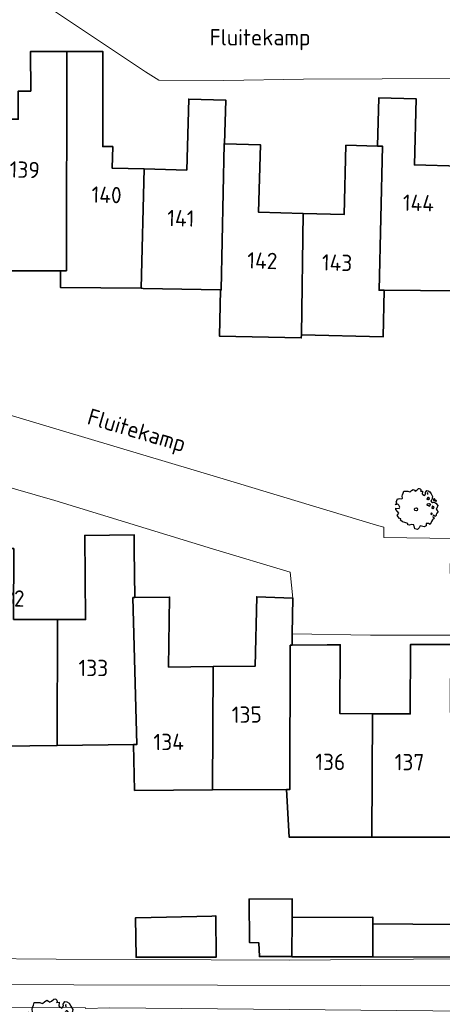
# Model space of a CAD drawing. Header units: metres. Extents: x 152391 to 157968, y 462336 to 467280.
# Tile 465 of 656: x 153893 to 153928, y 466657 to 466739. Entities that reach past the tile are written whole.
import ezdxf
from ezdxf.enums import TextEntityAlignment as Align

# ---------------------------------------------------------------- set-up
doc = ezdxf.new("R2010")
doc.units = ezdxf.units.M
doc.header["$LTSCALE"] = 0.75
doc.layers.get('0').update_dxf_attribs({"lineweight": 25})
for name, color, linetype, lineweight in [('B-GV-GR-BOOM-S', 252, 'Continuous', 25), ('B-WE-OG-BEBOUWING-GV', 6, 'Continuous', 35), ('B-WE-OG-BEBOUWING-T18', 1, 'Continuous', 18), ('B-WE-OG-TOPOGRAFIE-T18', 1, 'Continuous', 18), ('B-WE-VH-VERHARDING_TEGEL-GV', 251, 'Continuous', 18)]:
    doc.layers.add(name, color=color, linetype=linetype, lineweight=lineweight)
doc.styles.add('NLCS-ISO-M750-T18', font='NLCS-ISO.ttf', dxfattribs={"height": 1.35})

# ---------------------------------------------------------------- blocks, each defined once
blk = doc.blocks.new('SGR-BOOM_21_30')
at = {"linetype": 'Continuous'}
for p, q in [((-0.365, 1.548), (-0.226, 1.647)), ((-0.226, 1.647), (-0.133, 1.581)), ((0.065, 1.581), (0.205, 1.712)), ((0.205, 1.712), (0.263, 1.729)), ((0.263, 1.729), (0.333, 1.696)), ((0.333, 1.696), (0.391, 1.647)), ((0.391, 1.647), (0.402, 1.532)), ((-1.633, 0.579), (-1.528, 0.875)), ((-1.528, 0.875), (-1.458, 0.858)), ((-1.458, 0.858), (-1.342, 0.908)), ((-1.342, 0.908), (-1.179, 0.858)), ((-1.179, 0.858), (-1.121, 0.924)), ((-1.133, 1.088), (-1.109, 1.187)), ((-1.121, 0.924), (-1.133, 1.088)), ((-1.109, 1.187), (-1.051, 1.335)), ((-1.051, 1.335), (-1.016, 1.499)), ((-1.016, 1.499), (-0.668, 1.499)), ((-0.668, 1.499), (-0.516, 1.433)), ((-0.516, 1.433), (-0.47, 1.45)), ((-0.47, 1.45), (-0.365, 1.548)), ((-0.133, 1.581), (-0.063, 1.515)), ((-0.063, 1.515), (0.065, 1.581)), ((0.402, 1.532), (0.379, 1.499)), ((0.379, 1.499), (0.53, 1.515)), ((0.542, 1.483), (0.507, 1.285)), ((0.507, 1.285), (0.565, 1.236)), ((0.53, 1.515), (0.542, 1.483)), ((0.565, 1.236), (0.693, 1.154)), ((0.693, 1.154), (0.751, 1.203)), ((0.751, 1.203), (0.798, 1.285)), ((0.786, 1.4), (0.891, 1.565)), ((0.798, 1.285), (0.786, 1.4)), ((0.891, 1.565), (1.019, 1.532)), ((0.937, 0.908), (0.891, 0.875)), ((0.891, 0.875), (0.926, 0.825)), ((0.972, 1.368), (0.926, 1.335)), ((0.926, 1.335), (0.949, 1.253)), ((0.926, 0.825), (0.984, 0.842)), ((0.972, 0.973), (0.937, 0.908)), ((0.949, 1.253), (0.961, 1.236)), ((0.961, 1.269), (0.972, 1.368)), ((1.03, 0.973), (0.972, 0.973)), ((0.984, 0.842), (1.03, 0.776)), ((1.019, 1.532), (1.158, 1.45)), ((1.077, 0.94), (1.03, 0.973)), ((1.03, 0.776), (1.077, 0.842)), ((1.124, 0.875), (1.077, 0.94)), ((1.077, 0.842), (1.124, 0.875)), ((1.158, 1.45), (1.251, 1.269)), ((1.251, 1.269), (1.379, 1.055)), ((1.379, 1.055), (1.321, 0.793)), ((1.472, 0.858), (1.438, 0.809)), ((1.542, 0.858), (1.472, 0.858)), ((1.624, 0.76), (1.542, 0.858)), ((-1.703, 0.365), (-1.656, 0.48)), ((-1.493, 0.415), (-1.703, 0.365)), ((-1.679, -0.029), (-1.668, 0.086)), ((-1.668, 0.086), (-1.389, 0.07)), ((-1.656, 0.48), (-1.598, 0.53)), ((-1.598, 0.53), (-1.633, 0.579)), ((-1.423, 0.333), (-1.493, 0.415)), ((-1.33, 0.185), (-1.423, 0.333)), ((-1.389, 0.07), (-1.33, 0.185)), ((0.926, 0.415), (0.891, 0.333)), ((0.891, 0.333), (1.03, 0.316)), ((1.054, 0.464), (0.926, 0.415)), ((1.03, 0.316), (1.112, 0.251)), ((1.112, 0.464), (1.054, 0.464)), ((1.217, 0.398), (1.112, 0.464)), ((1.112, 0.251), (1.205, 0.365)), ((1.205, 0.365), (1.24, 0.415)), ((1.321, 0.793), (1.228, 0.694)), ((1.228, 0.694), (1.275, 0.628)), ((1.275, 0.628), (1.379, 0.563)), ((1.344, 0.185), (1.31, 0.103)), ((1.434, 0.049), (1.31, 0.103)), ((1.356, 0.3), (1.344, 0.234)), ((1.344, 0.234), (1.344, 0.185)), ((1.426, 0.234), (1.356, 0.3)), ((1.379, 0.563), (1.438, 0.595)), ((1.472, 0.201), (1.426, 0.234)), ((1.434, 0.049), (1.507, 0.136)), ((1.438, 0.809), (1.461, 0.743)), ((1.438, 0.595), (1.565, 0.563)), ((1.461, 0.743), (1.531, 0.694)), ((1.507, 0.136), (1.472, 0.201)), ((1.531, 0.727), (1.635, 0.678)), ((1.531, 0.694), (1.542, 0.727)), ((1.565, 0.563), (1.635, 0.513)), ((1.728, 0.71), (1.624, 0.76)), ((1.635, 0.678), (1.728, 0.71)), ((1.635, 0.513), (1.81, 0.316)), ((1.717, 0.103), (1.67, 0.037)), ((1.67, 0.037), (1.763, -0.094)), ((1.81, 0.316), (1.717, 0.103)), ((-1.54, -0.177), (-1.679, -0.029)), ((-1.551, -0.505), (-1.493, -0.423)), ((-1.354, -0.752), (-1.551, -0.505)), ((-1.435, -0.324), (-1.54, -0.177)), ((-1.493, -0.423), (-1.435, -0.324)), ((-1.249, -0.784), (-1.354, -0.752)), ((-1.272, -0.899), (-1.249, -0.784)), ((1.286, -0.292), (1.24, -0.357)), ((1.24, -0.357), (1.251, -0.423)), ((1.263, -0.423), (1.333, -0.407)), ((1.333, -0.341), (1.286, -0.292)), ((1.333, -0.407), (1.333, -0.341)), ((1.484, -0.801), (1.368, -0.834)), ((1.461, -0.472), (1.391, -0.587)), ((1.391, -0.587), (1.426, -0.637)), ((1.426, -0.637), (1.496, -0.702)), ((1.577, -0.587), (1.461, -0.472)), ((1.496, -0.702), (1.484, -0.801)), ((1.658, -0.522), (1.577, -0.587)), ((1.682, -0.423), (1.658, -0.522)), ((1.717, -0.308), (1.682, -0.423)), ((1.845, -0.177), (1.717, -0.308)), ((1.763, -0.094), (1.845, -0.177)), ((-1.109, -1.047), (-1.272, -0.899)), ((-0.912, -1.08), (-1.109, -1.047)), ((-0.668, -1.179), (-0.912, -1.08)), ((-0.679, -1.294), (-0.668, -1.179)), ((-0.551, -1.326), (-0.679, -1.294)), ((-0.4, -1.261), (-0.551, -1.326)), ((-0.191, -1.277), (-0.4, -1.261)), ((-0.156, -1.425), (-0.191, -1.277)), ((-0.133, -1.491), (-0.156, -1.425)), ((-0.098, -1.606), (-0.133, -1.491)), ((0.112, -1.671), (-0.098, -1.606)), ((0.251, -1.524), (0.112, -1.671)), ((0.356, -1.376), (0.251, -1.524)), ((0.682, -1.441), (0.356, -1.376)), ((0.833, -1.359), (0.682, -1.441)), ((0.844, -1.162), (0.833, -1.359)), ((1.03, -1.179), (0.844, -1.162)), ((1.182, -1.244), (1.03, -1.179)), ((1.286, -1.014), (1.182, -1.244)), ((1.356, -0.883), (1.286, -1.014)), ((1.368, -0.834), (1.356, -0.883))]:
    blk.add_line(p, q, dxfattribs=at)
blk.add_circle((0, 0), 0.126, dxfattribs=at)
blk = doc.blocks.new('SGR-BOOM_31_50')
at = {"linetype": 'Continuous'}
for p, q in [((-1.479, 1.582), (-1.402, 1.78)), ((-1.402, 1.78), (-1.355, 1.999)), ((-1.355, 1.999), (-0.89, 1.999)), ((-0.89, 1.999), (-0.688, 1.911)), ((-0.688, 1.911), (-0.626, 1.933)), ((-0.626, 1.933), (-0.487, 2.064)), ((-0.487, 2.064), (-0.301, 2.196)), ((-0.301, 2.196), (-0.177, 2.108)), ((-0.177, 2.108), (-0.084, 2.02)), ((-0.084, 2.02), (0.087, 2.108)), ((0.087, 2.108), (0.273, 2.283)), ((0.273, 2.283), (0.351, 2.305)), ((0.351, 2.305), (0.444, 2.261)), ((0.444, 2.261), (0.521, 2.196)), ((0.537, 2.042), (0.506, 1.999)), ((0.506, 1.999), (0.707, 2.02)), ((0.521, 2.196), (0.537, 2.042)), ((0.723, 1.977), (0.676, 1.714)), ((0.676, 1.714), (0.754, 1.648)), ((0.707, 2.02), (0.723, 1.977)), ((0.754, 1.648), (0.924, 1.539)), ((1.002, 1.604), (1.064, 1.714)), ((1.048, 1.867), (1.188, 2.086)), ((1.064, 1.714), (1.048, 1.867)), ((1.188, 2.086), (1.358, 2.042)), ((1.296, 1.823), (1.234, 1.78)), ((1.234, 1.78), (1.265, 1.67)), ((1.265, 1.67), (1.281, 1.648)), ((1.281, 1.692), (1.296, 1.823)), ((1.358, 2.042), (1.545, 1.933)), ((1.545, 1.933), (1.669, 1.692)), ((1.669, 1.692), (1.839, 1.407)), ((-2.177, 0.772), (-2.038, 1.166)), ((-2.038, 1.166), (-1.944, 1.144)), ((-1.944, 1.144), (-1.789, 1.21)), ((-1.789, 1.21), (-1.572, 1.144)), ((-1.572, 1.144), (-1.495, 1.232)), ((-1.51, 1.451), (-1.479, 1.582)), ((-1.495, 1.232), (-1.51, 1.451)), ((0.924, 1.539), (1.002, 1.604)), ((1.25, 1.21), (1.188, 1.166)), ((1.188, 1.166), (1.234, 1.101)), ((1.234, 1.101), (1.312, 1.122)), ((1.296, 1.298), (1.25, 1.21)), ((1.374, 1.298), (1.296, 1.298)), ((1.312, 1.122), (1.374, 1.035)), ((1.436, 1.254), (1.374, 1.298)), ((1.374, 1.035), (1.436, 1.122)), ((1.498, 1.166), (1.436, 1.254)), ((1.436, 1.122), (1.498, 1.166)), ((1.762, 1.057), (1.638, 0.925)), ((1.638, 0.925), (1.7, 0.838)), ((1.7, 0.838), (1.839, 0.75)), ((1.839, 1.407), (1.762, 1.057)), ((1.963, 1.144), (1.917, 1.079)), ((1.917, 1.079), (1.948, 0.991)), ((1.948, 0.991), (2.041, 0.925)), ((2.056, 1.144), (1.963, 1.144)), ((2.041, 0.969), (2.18, 0.903)), ((2.041, 0.925), (2.056, 0.969)), ((2.165, 1.013), (2.056, 1.144)), ((2.304, 0.947), (2.165, 1.013)), ((2.18, 0.903), (2.304, 0.947)), ((-2.27, 0.487), (-2.208, 0.641)), ((-1.991, 0.553), (-2.27, 0.487)), ((-2.239, -0.038), (-2.224, 0.115)), ((-2.224, 0.115), (-1.851, 0.093)), ((-2.208, 0.641), (-2.131, 0.706)), ((-2.131, 0.706), (-2.177, 0.772)), ((-1.898, 0.444), (-1.991, 0.553)), ((-1.774, 0.246), (-1.898, 0.444)), ((-1.851, 0.093), (-1.774, 0.246)), ((1.234, 0.553), (1.188, 0.444)), ((1.188, 0.444), (1.374, 0.422)), ((1.405, 0.619), (1.234, 0.553)), ((1.374, 0.422), (1.483, 0.334)), ((1.483, 0.619), (1.405, 0.619)), ((1.622, 0.531), (1.483, 0.619)), ((1.483, 0.334), (1.607, 0.487)), ((1.607, 0.487), (1.653, 0.553)), ((1.793, 0.246), (1.746, 0.137)), ((1.911, 0.065), (1.746, 0.137)), ((1.808, 0.4), (1.793, 0.312)), ((1.793, 0.312), (1.793, 0.246)), ((1.901, 0.312), (1.808, 0.4)), ((1.839, 0.75), (1.917, 0.794)), ((1.963, 0.268), (1.901, 0.312)), ((1.911, 0.065), (2.01, 0.181)), ((1.917, 0.794), (2.087, 0.75)), ((2.01, 0.181), (1.963, 0.268)), ((2.087, 0.75), (2.18, 0.684)), ((2.18, 0.684), (2.413, 0.422)), ((2.289, 0.137), (2.227, 0.049)), ((2.227, 0.049), (2.351, -0.126)), ((2.413, 0.422), (2.289, 0.137)), ((-2.053, -0.235), (-2.239, -0.038)), ((-2.069, -0.673), (-1.991, -0.564)), ((-1.805, -1.002), (-2.069, -0.673)), ((-1.913, -0.433), (-2.053, -0.235)), ((-1.991, -0.564), (-1.913, -0.433)), ((1.715, -0.389), (1.653, -0.476)), ((1.653, -0.476), (1.669, -0.564)), ((1.684, -0.564), (1.777, -0.542)), ((1.777, -0.454), (1.715, -0.389)), ((1.777, -0.542), (1.777, -0.454)), ((1.948, -0.63), (1.855, -0.783)), ((1.855, -0.783), (1.901, -0.849)), ((2.103, -0.783), (1.948, -0.63)), ((2.211, -0.695), (2.103, -0.783)), ((2.242, -0.564), (2.211, -0.695)), ((2.289, -0.411), (2.242, -0.564)), ((2.459, -0.235), (2.289, -0.411)), ((2.351, -0.126), (2.459, -0.235)), ((-1.665, -1.046), (-1.805, -1.002)), ((-1.696, -1.199), (-1.665, -1.046)), ((-1.479, -1.396), (-1.696, -1.199)), ((-1.216, -1.44), (-1.479, -1.396)), ((-0.89, -1.571), (-1.216, -1.44)), ((-0.906, -1.725), (-0.89, -1.571)), ((1.126, -1.55), (1.11, -1.812)), ((1.374, -1.571), (1.126, -1.55)), ((1.576, -1.659), (1.374, -1.571)), ((1.715, -1.352), (1.576, -1.659)), ((1.808, -1.177), (1.715, -1.352)), ((1.824, -1.112), (1.808, -1.177)), ((1.979, -1.068), (1.824, -1.112)), ((1.901, -0.849), (1.994, -0.936)), ((1.994, -0.936), (1.979, -1.068)), ((-0.735, -1.769), (-0.906, -1.725)), ((-0.533, -1.681), (-0.735, -1.769)), ((-0.254, -1.703), (-0.533, -1.681)), ((-0.208, -1.9), (-0.254, -1.703)), ((-0.177, -1.988), (-0.208, -1.9)), ((-0.13, -2.141), (-0.177, -1.988)), ((0.149, -2.229), (-0.13, -2.141)), ((0.335, -2.031), (0.149, -2.229)), ((0.475, -1.834), (0.335, -2.031)), ((0.909, -1.922), (0.475, -1.834)), ((1.11, -1.812), (0.909, -1.922))]:
    blk.add_line(p, q, dxfattribs=at)
blk.add_circle((0, 0), 0.169, dxfattribs=at)

msp = doc.modelspace()

# ---------------------------------------------------------------- linework, layer by layer
at = {"layer": 'B-WE-OG-BEBOUWING-GV'}
for points in [[(153897.045, 466735.923), (153894.051, 466735.928), (153894.062, 466732.647), (153893.033, 466732.644), (153893.032, 466730.316), (153890.564, 466730.317), (153890.584, 466719.933), (153890.587, 466717.76), (153896.538, 466717.769), (153897.018, 466717.769)], [(153903.217, 466716.316), (153903.443, 466726.198), (153900.802, 466726.267), (153900.849, 466728.045), (153900.027, 466728.046), (153900.039, 466735.919), (153897.045, 466735.923), (153897.018, 466717.769), (153896.538, 466717.769), (153896.54, 466716.378)], [(153903.217, 466716.316), (153903.38, 466716.314), (153909.788, 466716.19), (153909.834, 466716.189), (153910.068, 466728.277), (153910.114, 466728.276), (153910.211, 466731.905), (153907.144, 466731.986), (153906.988, 466726.104), (153903.443, 466726.198)], [(153929.626, 466726.426), (153925.839, 466726.528), (153925.985, 466732.001), (153922.885, 466732.084), (153922.778, 466728.089), (153923.201, 466728.079), (153922.912, 466716.156), (153923.335, 466716.153), (153929.348, 466716.116)], [(153909.788, 466716.19), (153909.705, 466712.352), (153916.468, 466712.205), (153916.472, 466712.455), (153916.62, 466722.517), (153912.928, 466722.616), (153913.077, 466728.196), (153910.114, 466728.276), (153910.068, 466728.277), (153909.834, 466716.189)], [(153922.778, 466728.089), (153920.16, 466728.159), (153920.006, 466722.426), (153916.62, 466722.517), (153916.472, 466712.455), (153923.241, 466712.291), (153923.335, 466716.153), (153922.912, 466716.156), (153923.201, 466728.079)], [(153902.57, 466678.541), (153902.84, 466678.548), (153902.518, 466690.72), (153902.678, 466690.722), (153902.633, 466694.665), (153902.619, 466695.912), (153898.532, 466695.868), (153898.608, 466688.894), (153896.287, 466688.902), (153896.247, 466678.47)], [(153896.247, 466678.47), (153896.287, 466688.902), (153892.646, 466688.914), (153892.658, 466694.767), (153889.954, 466694.773), (153889.725, 466694.774), (153889.7, 466682.615), (153889.47, 466682.615), (153889.431, 466678.394)], [(153909.111, 466674.794), (153909.161, 466685.004), (153905.482, 466684.963), (153905.565, 466690.754), (153902.678, 466690.722), (153902.518, 466690.72), (153902.84, 466678.548), (153902.57, 466678.541), (153902.664, 466674.748)], [(153915.768, 466690.668), (153912.781, 466690.785), (153912.648, 466685.042), (153909.161, 466685.004), (153909.111, 466674.794), (153915.255, 466674.838), (153915.525, 466674.84), (153915.552, 466686.771), (153915.71, 466686.772), (153915.724, 466687.725)], [(153915.255, 466674.838), (153915.45, 466670.896), (153922.32, 466670.895), (153922.366, 466681.103), (153919.668, 466681.112), (153919.688, 466686.806), (153918.6, 466686.806), (153915.71, 466686.772), (153915.552, 466686.771), (153915.525, 466674.84)], [(153922.32, 466670.895), (153928.838, 466670.895), (153929.067, 466681.181), (153928.818, 466681.228), (153928.853, 466686.82), (153925.521, 466686.841), (153925.485, 466681.092), (153922.366, 466681.103)], [(153915.707, 466664.233), (153915.708, 466665.786), (153912.14, 466665.759), (153912.167, 466662.165), (153912.95, 466662.137), (153913.004, 466661.002), (153915.653, 466660.997), (153915.696, 466660.99)], [(153902.788, 466664.204), (153902.726, 466664.202), (153902.779, 466660.945), (153909.005, 466660.956), (153909.428, 466660.957), (153909.402, 466664.363), (153909.06, 466664.355)], [(153922.399, 466663.718), (153922.399, 466664.259), (153915.707, 466664.233), (153915.696, 466660.99), (153922.398, 466660.975)], [(153922.398, 466660.975), (153929.182, 466660.961), (153929.102, 466663.663), (153929.014, 466663.664), (153922.399, 466663.718)]]:
    msp.add_lwpolyline(points, close=True, dxfattribs=at)
at = {"layer": 'B-WE-VH-VERHARDING_TEGEL-GV'}
for points in [[(153887.813, 466751.198), (153888.189, 466748.727), (153889.153, 466745.892), (153890.776, 466743.372), (153892.966, 466741.326), (153903.554, 466734.246), (153904.658, 466733.558), (153910.039, 466733.515), (153916.663, 466733.635), (153929.666, 466733.672), (153936.045, 466733.74), (153939.115, 466733.678), (153939.118, 466736.722), (153939.12, 466739.722), (153939.123, 466742.722), (153939.126, 466745.722), (153939.128, 466748.722), (153939.131, 466751.722), (153935.973, 466751.723), (153929.349, 466751.73), (153929.406, 466739.313), (153927.264, 466739.241), (153927.114, 466739.242)], [(153889.519, 466700.634), (153896.065, 466698.755), (153909.111, 466694.748), (153915.559, 466692.818), (153915.768, 466690.668), (153915.724, 466687.725), (153922.191, 466687.594), (153928.851, 466687.615), (153928.917, 466687.615), (153928.802, 466693.435), (153929.03, 466695.607), (153923.3, 466695.696), (153923.291, 466696.545), (153922.707, 466696.72), (153909.71, 466700.618), (153896.686, 466704.524), (153890.04, 466706.517)], [(153936.13, 466660.92), (153934.823, 466660.912), (153932.716, 466660.924), (153932.165, 466660.929), (153929.182, 466660.961), (153929.178, 466660.807), (153915.457, 466660.702), (153909.005, 466660.733), (153902.782, 466660.763), (153896.18, 466660.795), (153889.553, 466660.827), (153882.936, 466660.859), (153876.311, 466660.891), (153869.8, 466660.922), (153863.4, 466660.953), (153857.102, 466660.983), (153850.439, 466661.015), (153850.407, 466661.015), (153843.963, 466660.946), (153837.089, 466660.975)], [(153832.878, 466658.832), (153832.873, 466656.909), (153832.873, 466656.854), (153845.328, 466656.834), (153845.33, 466656.84), (153859.68, 466656.811), (153866.58, 466656.8), (153898.601, 466656.749), (153898.601, 466656.692), (153900.603, 466656.749), (153933.288, 466656.445), (153933.291, 466658.579), (153838.158, 466658.788)], [(153838.158, 466658.788), (153933.291, 466658.579), (153936.255, 466658.573)]]:
    msp.add_lwpolyline(points, dxfattribs=at)

# ---------------------------------------------------------------- block references
at = {"layer": 'B-GV-GR-BOOM-S', "transparency": 33554559}
for name, p in [('SGR-BOOM_21_30', (153925.967, 466698.023)), ('SGR-BOOM_31_50', (153895.7, 466655.2))]:
    msp.add_blockref(name, p, dxfattribs=at)

# ---------------------------------------------------------------- texts
at = {"layer": 'B-WE-OG-BEBOUWING-T18', "style": 'NLCS-ISO-M750-T18'}
for s, rotation, p in [('139', 358.5, (153893.566, 466726.133)), ('140', 358.5, (153900.343, 466724.057)), ('144', 358.5, (153926.166, 466723.384)), ('141', 358.5, (153906.495, 466722.116)), ('142', 358.5, (153913.244, 466718.606)), ('143', 358.5, (153919.432, 466718.44)), ('132', 358.7, (153892.335, 466690.659)), ('133', 359.8, (153899.247, 466684.892)), ('135', 0.6, (153911.95, 466681.034)), ('134', 0.4, (153905.487, 466678.768)), ('136', 359.8, (153918.867, 466677.115)), ('137', 359.8, (153925.425, 466677.092))]:
    msp.add_text(s, height=1.35, rotation=rotation, dxfattribs=at).set_placement(p, align=Align.MIDDLE)
at = {"layer": 'B-WE-OG-TOPOGRAFIE-T18', "style": 'NLCS-ISO-M750-T18'}
for rotation, p in [(0.1, (153913.052, 466736.899)), (343.6, (153902.793, 466704.377))]:
    msp.add_text('Fluitekamp', height=1.35, rotation=rotation, dxfattribs=at).set_placement(p, align=Align.MIDDLE)

doc.saveas('drawing.dxf')
